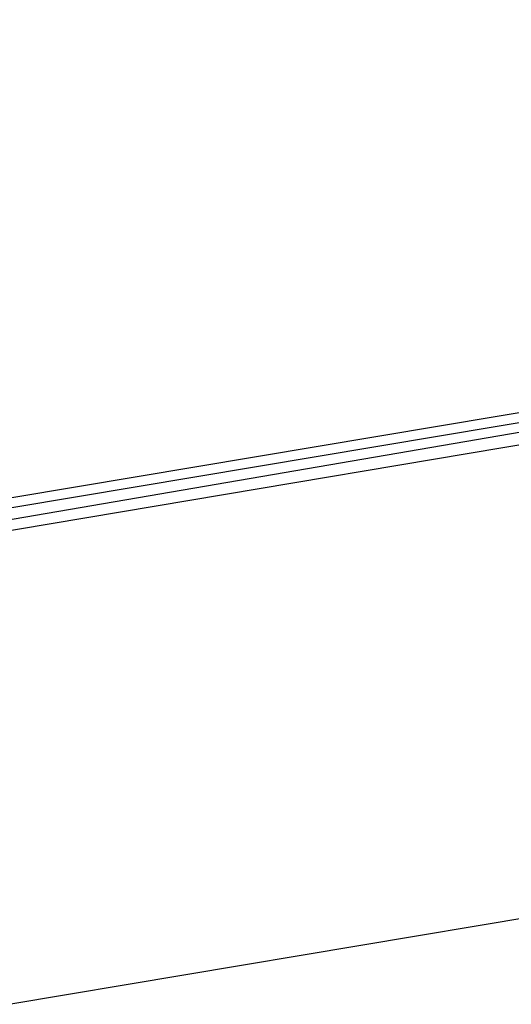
# Model space of a CAD drawing. Header units: feet. Extents: x -79 to 198, y -22 to 181.
# Tile 655 of 656: x 67.934 to 68.566, y 151.671 to 152.938. Entities that reach past the tile are written whole.
import ezdxf

# ---------------------------------------------------------------- set-up
doc = ezdxf.new("R2010")
doc.units = ezdxf.units.FT
doc.layers.add('A-LINEA', color=7, linetype='CONTINUOUS')

msp = doc.modelspace()

# ---------------------------------------------------------------- linework, layer by layer
at = {"layer": 'A-LINEA'}
msp.add_line((67.92, 151.6711), (71.5733, 152.2844), dxfattribs=at)
msp.add_line((67.92, 151.6711), (71.5733, 152.2844), dxfattribs=at)
for points in [[(67.6933, 152.2844), (71.5867, 152.9378), (71.5867, 152.9244), (67.6933, 152.2711), (67.6933, 152.2844)], [(67.6933, 152.2844), (71.5867, 152.9378), (71.5867, 152.9244), (67.6933, 152.2711), (67.6933, 152.2844)], [(67.6933, 152.2578), (67.7067, 152.2578), (71.5867, 152.9244), (71.5867, 152.9111), (71.6, 152.8978), (71.5867, 152.8978), (67.7067, 152.2444), (67.6933, 152.2578)], [(67.6933, 152.2578), (67.7067, 152.2578), (71.5867, 152.9244), (71.5867, 152.9111), (71.6, 152.8978), (71.5867, 152.8978), (67.7067, 152.2444), (67.6933, 152.2578)]]:
    msp.add_lwpolyline(points, dxfattribs=at)

doc.saveas('drawing.dxf')
